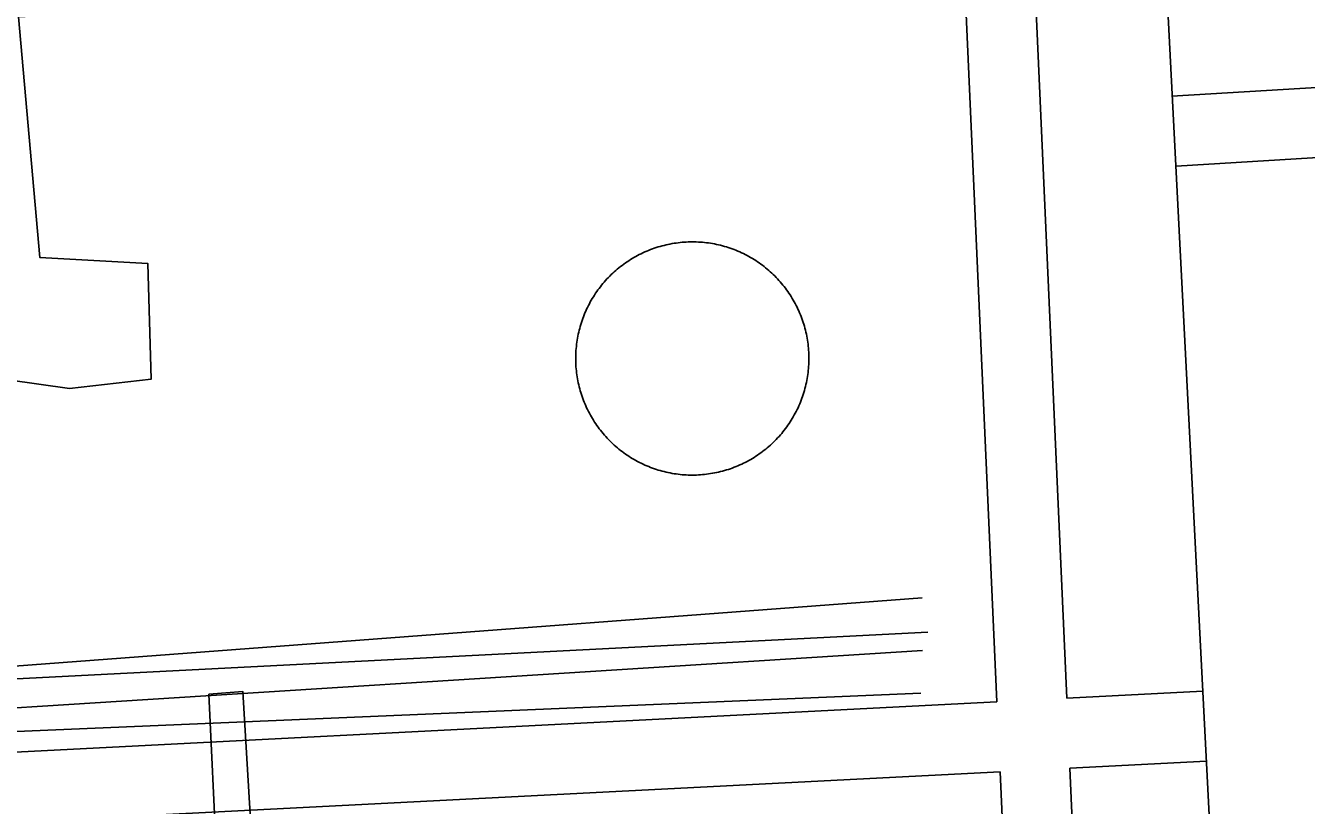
# Model space of a CAD drawing. Extents: x 3313447 to 3351316, y 703786 to 729172.
# Drawn here: x 3331846 to 3332396, y 726128 to 726463 of the extents above; entities that cross this region are included whole.
import ezdxf

# ---------------------------------------------------------------- set-up
doc = ezdxf.new("R2010")
doc.units = 0
for name, color, linetype in [('V-DOMW-TANK', 7, 'Continuous'), ('V-RAIL-TRAK', 7, 'Continuous'), ('V-ROAD-CNTR', 7, 'Continuous'), ('V-UTIL-LINE', 7, 'Continuous')]:
    doc.layers.add(name, color=color, linetype=linetype)

msp = doc.modelspace()

# ---------------------------------------------------------------- linework, layer by layer
at = {"layer": 'V-DOMW-TANK'}
for points in [[(3332102.03, 726360.06), (3332102.73, 726360.58), (3332103.45, 726361.08), (3332104.16, 726361.58), (3332104.89, 726362.06), (3332105.63, 726362.53), (3332106.37, 726362.99), (3332107.13, 726363.43), (3332107.89, 726363.86), (3332108.66, 726364.28), (3332109.43, 726364.69), (3332110.21, 726365.08), (3332111, 726365.45), (3332111.79, 726365.82), (3332112.6, 726366.16), (3332113.4, 726366.5), (3332114.22, 726366.82), (3332115.03, 726367.13), (3332115.86, 726367.42), (3332116.69, 726367.7), (3332117.52, 726367.96), (3332118.36, 726368.21), (3332119.2, 726368.44), (3332120.04, 726368.66), (3332120.9, 726368.86), (3332121.75, 726369.06), (3332122.6, 726369.23), (3332123.46, 726369.39), (3332124.33, 726369.54), (3332125.19, 726369.66), (3332126.05, 726369.78), (3332126.92, 726369.88), (3332127.79, 726369.96), (3332128.66, 726370.03), (3332129.54, 726370.09), (3332130.41, 726370.12), (3332131.28, 726370.15), (3332132.15, 726370.16), (3332133.03, 726370.15), (3332133.9, 726370.12), (3332134.78, 726370.09), (3332135.65, 726370.04), (3332136.52, 726369.97), (3332137.39, 726369.88), (3332138.26, 726369.79), (3332139.12, 726369.67), (3332139.99, 726369.54), (3332140.85, 726369.4), (3332141.71, 726369.24), (3332142.56, 726369.07), (3332143.42, 726368.88), (3332144.27, 726368.68), (3332145.12, 726368.46), (3332145.96, 726368.22), (3332146.79, 726367.98), (3332147.63, 726367.71), (3332148.46, 726367.44), (3332149.28, 726367.15), (3332150.1, 726366.84), (3332150.91, 726366.52), (3332151.72, 726366.19), (3332152.52, 726365.84), (3332153.32, 726365.48), (3332154.1, 726365.1), (3332154.89, 726364.71), (3332155.66, 726364.31), (3332156.43, 726363.89), (3332157.19, 726363.46), (3332157.95, 726363.02), (3332158.69, 726362.56), (3332159.43, 726362.09), (3332160.16, 726361.61), (3332160.88, 726361.12), (3332161.59, 726360.61), (3332162.29, 726360.09), (3332162.98, 726359.56), (3332163.67, 726359.02), (3332164.34, 726358.46), (3332165.01, 726357.89), (3332165.66, 726357.32), (3332166.31, 726356.72), (3332166.94, 726356.12), (3332167.56, 726355.51), (3332168.18, 726354.89), (3332168.78, 726354.26), (3332169.37, 726353.61), (3332169.95, 726352.96), (3332170.52, 726352.29), (3332171.07, 726351.62), (3332171.62, 726350.94), (3332172.15, 726350.24), (3332172.67, 726349.54), (3332173.18, 726348.83), (3332173.67, 726348.11), (3332174.16, 726347.38), (3332174.62, 726346.65), (3332175.08, 726345.9), (3332175.52, 726345.15), (3332175.96, 726344.39), (3332176.37, 726343.62), (3332176.78, 726342.84)], [(3332098.06, 726283.46), (3332097.42, 726284.06), (3332096.8, 726284.67), (3332096.19, 726285.3), (3332095.59, 726285.93), (3332095, 726286.57), (3332094.42, 726287.23), (3332093.85, 726287.89), (3332093.29, 726288.56), (3332092.75, 726289.25), (3332092.22, 726289.94), (3332091.7, 726290.64), (3332091.19, 726291.35), (3332090.69, 726292.07), (3332090.21, 726292.8), (3332089.74, 726293.54), (3332089.28, 726294.29), (3332088.84, 726295.04), (3332088.41, 726295.8), (3332087.99, 726296.56), (3332087.59, 726297.34), (3332087.2, 726298.12), (3332086.82, 726298.91), (3332086.46, 726299.7), (3332086.11, 726300.51), (3332085.77, 726301.31), (3332085.45, 726302.12), (3332085.15, 726302.94), (3332084.86, 726303.77), (3332084.58, 726304.59), (3332084.31, 726305.43), (3332084.06, 726306.27), (3332083.83, 726307.11), (3332083.61, 726307.95), (3332083.41, 726308.8), (3332083.22, 726309.66), (3332083.04, 726310.51), (3332082.88, 726311.37), (3332082.74, 726312.23), (3332082.61, 726313.1), (3332082.5, 726313.96), (3332082.4, 726314.83), (3332082.31, 726315.7), (3332082.24, 726316.57), (3332082.19, 726317.44), (3332082.15, 726318.32), (3332082.13, 726319.19), (3332082.12, 726320.06), (3332082.13, 726320.94), (3332082.15, 726321.81), (3332082.19, 726322.69), (3332082.24, 726323.56), (3332082.31, 726324.43), (3332082.39, 726325.3), (3332082.49, 726326.17), (3332082.6, 726327.03), (3332082.73, 726327.9), (3332082.88, 726328.76), (3332083.03, 726329.62), (3332083.21, 726330.47), (3332083.4, 726331.33), (3332083.6, 726332.18), (3332083.82, 726333.02), (3332084.05, 726333.86), (3332084.3, 726334.7), (3332084.56, 726335.54), (3332084.84, 726336.36), (3332085.13, 726337.19), (3332085.43, 726338.01), (3332085.75, 726338.82), (3332086.09, 726339.63), (3332086.44, 726340.43), (3332086.8, 726341.22), (3332087.17, 726342.01), (3332087.56, 726342.8), (3332087.97, 726343.57), (3332088.38, 726344.34), (3332088.81, 726345.1), (3332089.25, 726345.85), (3332089.71, 726346.6), (3332090.18, 726347.33), (3332090.66, 726348.06), (3332091.16, 726348.79), (3332091.66, 726349.49), (3332092.18, 726350.2), (3332092.71, 726350.89), (3332093.26, 726351.58), (3332093.81, 726352.25), (3332094.38, 726352.92), (3332094.96, 726353.57), (3332095.55, 726354.21), (3332096.15, 726354.85), (3332096.76, 726355.47), (3332097.39, 726356.09), (3332098.02, 726356.69), (3332098.66, 726357.28), (3332099.32, 726357.86), (3332099.98, 726358.43), (3332100.66, 726358.98), (3332101.34, 726359.53), (3332102.03, 726360.06)], [(3332176.78, 726342.84), (3332177.17, 726342.06), (3332177.54, 726341.28), (3332177.91, 726340.48), (3332178.26, 726339.68), (3332178.59, 726338.87), (3332178.91, 726338.06), (3332179.22, 726337.24), (3332179.51, 726336.42), (3332179.79, 726335.59), (3332180.05, 726334.75), (3332180.3, 726333.92), (3332180.53, 726333.08), (3332180.75, 726332.23), (3332180.96, 726331.38), (3332181.15, 726330.53), (3332181.32, 726329.67), (3332181.48, 726328.81), (3332181.63, 726327.95), (3332181.75, 726327.08), (3332181.87, 726326.22), (3332181.97, 726325.35), (3332182.05, 726324.48), (3332182.12, 726323.61), (3332182.18, 726322.74), (3332182.22, 726321.87), (3332182.24, 726320.99), (3332182.25, 726320.12), (3332182.24, 726319.24), (3332182.22, 726318.37), (3332182.18, 726317.5), (3332182.13, 726316.63), (3332182.06, 726315.75), (3332181.98, 726314.89), (3332181.88, 726314.02), (3332181.77, 726313.15), (3332181.63, 726312.29), (3332181.49, 726311.43), (3332181.33, 726310.57), (3332181.16, 726309.71), (3332180.97, 726308.86), (3332180.77, 726308.01), (3332180.55, 726307.16), (3332180.31, 726306.32), (3332180.07, 726305.48), (3332179.81, 726304.65), (3332179.53, 726303.82), (3332179.24, 726302.99), (3332178.93, 726302.18), (3332178.61, 726301.36), (3332178.28, 726300.55), (3332177.93, 726299.75), (3332177.57, 726298.96), (3332177.19, 726298.17), (3332176.8, 726297.39), (3332176.4, 726296.61), (3332175.98, 726295.84), (3332175.55, 726295.08), (3332175.11, 726294.33), (3332174.66, 726293.58), (3332174.19, 726292.85)], [(3332174.19, 726292.85), (3332173.7, 726292.12), (3332173.21, 726291.4), (3332172.7, 726290.69), (3332172.18, 726289.98), (3332171.65, 726289.29), (3332171.11, 726288.61), (3332170.55, 726287.93), (3332169.98, 726287.27), (3332169.41, 726286.61), (3332168.82, 726285.97), (3332168.22, 726285.33), (3332167.6, 726284.71), (3332166.98, 726284.1), (3332166.35, 726283.5), (3332165.7, 726282.91), (3332165.05, 726282.33), (3332164.38, 726281.76), (3332163.71, 726281.2), (3332163.03, 726280.66), (3332162.33, 726280.13), (3332161.63, 726279.6), (3332160.92, 726279.1), (3332160.2, 726278.6), (3332159.47, 726278.12), (3332158.73, 726277.65), (3332157.99, 726277.19), (3332157.24, 726276.75), (3332156.48, 726276.32), (3332155.71, 726275.9), (3332154.94, 726275.49), (3332154.15, 726275.11), (3332153.37, 726274.73), (3332152.57, 726274.37), (3332151.77, 726274.02), (3332150.96, 726273.68), (3332150.15, 726273.36), (3332149.33, 726273.06), (3332148.51, 726272.76), (3332147.68, 726272.49), (3332146.85, 726272.22), (3332146.01, 726271.97), (3332145.17, 726271.74), (3332144.32, 726271.52), (3332143.47, 726271.32), (3332142.62, 726271.13), (3332141.76, 726270.95), (3332140.9, 726270.79), (3332140.04, 726270.65), (3332139.18, 726270.52), (3332138.31, 726270.4), (3332137.44, 726270.31), (3332136.57, 726270.22), (3332135.7, 726270.15), (3332134.83, 726270.1), (3332133.96, 726270.06), (3332133.08, 726270.04), (3332132.21, 726270.03), (3332131.34, 726270.04), (3332130.46, 726270.06), (3332129.59, 726270.09), (3332128.72, 726270.15), (3332127.85, 726270.21), (3332126.98, 726270.3), (3332126.11, 726270.4), (3332125.24, 726270.51), (3332124.38, 726270.64), (3332123.52, 726270.78), (3332122.66, 726270.94), (3332121.8, 726271.12), (3332120.95, 726271.31), (3332120.1, 726271.51), (3332119.25, 726271.73), (3332118.41, 726271.96), (3332117.57, 726272.21), (3332116.74, 726272.47), (3332115.91, 726272.75), (3332115.09, 726273.04), (3332114.27, 726273.34), (3332113.45, 726273.66), (3332112.65, 726274), (3332111.84, 726274.34), (3332111.05, 726274.71), (3332110.26, 726275.08), (3332109.48, 726275.47), (3332108.71, 726275.87), (3332107.94, 726276.29), (3332107.18, 726276.72), (3332106.42, 726277.16), (3332105.68, 726277.62), (3332104.94, 726278.09), (3332104.21, 726278.57), (3332103.49, 726279.07), (3332102.78, 726279.57), (3332102.08, 726280.09), (3332101.38, 726280.62), (3332100.7, 726281.17), (3332100.02, 726281.72), (3332099.36, 726282.29), (3332098.7, 726282.87), (3332098.06, 726283.46)]]:
    msp.add_lwpolyline(points, dxfattribs=at)
at = {"layer": 'V-RAIL-TRAK'}
for points in [[(3331327.84, 726149.71), (3331370.72, 726152.99), (3331421.85, 726159.25), (3331468.68, 726164.45), (3331794.31, 726180.2), (3332233.27, 726202.55)], [(3332230.32, 726176.47), (3331801.39, 726158.3), (3331483.26, 726140.81), (3331447.51, 726139.15), (3331412.5, 726141.77), (3331327.84, 726149.71)]]:
    msp.add_lwpolyline(points, dxfattribs=at)
at = {"layer": 'V-ROAD-CNTR'}
for points in [[(3332242.55, 727302.59), (3332292.93, 726174.2)], [(3332226.58, 726987.56), (3332262.96, 726172.66)], [(3332327.46, 726641.81), (3332380.96, 725603.65), (3332449.19, 724438.31), (3332512.04, 723212.39), (3332606.87, 721442.15), (3332692.13, 719800.07), (3332783.09, 718163.07)], [(3332338.1, 726432.63), (3332474.25, 726440.87), (3332814.36, 726452.74), (3332879.68, 726456.63)], [(3332339.91, 726402.68), (3332475.68, 726410.9), (3332815.78, 726422.77), (3332881.16, 726426.67)], [(3331652.77, 726173.81), (3332230.8, 726217.35)], [(3331461.64, 726146.13), (3332230.97, 726194.69)], [(3332351.4, 726177.2), (3332292.93, 726174.2)], [(3332262.97, 726172.66), (3331693.27, 726143.44)], [(3332352.94, 726147.24), (3332294.26, 726144.23)], [(3332264.3, 726142.69), (3331349.56, 726095.78)], [(3332264.3, 726142.69), (3332295.77, 725437.97)], [(3332294.26, 726144.23), (3332325.67, 725440.76)]]:
    msp.add_lwpolyline(points, dxfattribs=at)
at = {"layer": 'V-UTIL-LINE'}
for points in [[(3331784.6, 726318.57), (3331864.78, 726307.24), (3331899.85, 726311.22), (3331898.45, 726360.82), (3331852.03, 726363.5), (3331842.91, 726466.81), (3332008.44, 726475.09), (3332007.21, 726488.04), (3331902.65, 726482.72), (3331897.42, 726612.86), (3331888.25, 726611.94), (3331894.44, 726480.53), (3331760.19, 726476.26)], [(3331716.35, 725389.6), (3331976.3, 725394.71), (3331941.73, 726089.05), (3332074.1, 726098.7), (3332073.51, 726111.02), (3331943.37, 726107.67), (3331939.19, 726177.17), (3331924.66, 726175.96), (3331927.89, 726106.46), (3331755.74, 726100.11)]]:
    msp.add_lwpolyline(points, dxfattribs=at)

doc.saveas('drawing.dxf')
